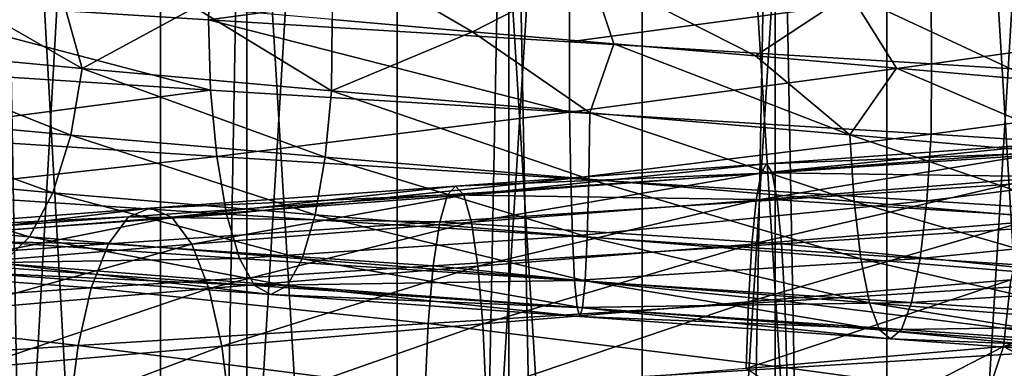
# Model space of a CAD drawing. Header units: metres. Extents: x -109 to 109, y -917 to 389.
# Tile 458 of 656: x -6 to 3, y -419 to -416. Entities that reach past the tile are written whole.
import ezdxf

# ---------------------------------------------------------------- set-up
doc = ezdxf.new("R2010")
doc.units = ezdxf.units.M
doc.layers.add('solid_24503124_XXX_01_SW0001', color=7, linetype='CONTINUOUS')
doc.layers.add('solid_24503124_XXX_01_SW0001_01', color=7, linetype='CONTINUOUS')

msp = doc.modelspace()

# ---------------------------------------------------------------- linework, layer by layer
at = {"layer": 'solid_24503124_XXX_01_SW0001'}
for points in [[(-4.3349, -399, -411.439667), (-4.3349, -434.5, -411.439667), (-6.317186, -434.5, -410.452606)], [(-6.317186, -399, -410.452606), (-4.3349, -399, -411.439667), (-6.317186, -434.5, -410.452606)], [(-6.317186, -399, -390.047394), (-6.317186, -434.5, -390.047394), (-4.3349, -434.5, -389.060333)], [(-4.3349, -399, -389.060333), (-6.317186, -399, -390.047394), (-4.3349, -434.5, -389.060333)], [(-2.204994, -399, -412.045685), (-2.204994, -434.5, -412.045685), (-4.3349, -434.5, -411.439667)], [(-4.3349, -399, -411.439667), (-2.204994, -399, -412.045685), (-4.3349, -434.5, -411.439667)], [(-4.3349, -399, -389.060333), (-4.3349, -434.5, -389.060333), (-2.204994, -434.5, -388.454315)], [(-2.204994, -399, -388.454315), (-4.3349, -399, -389.060333), (-2.204994, -434.5, -388.454315)], [(-2.204994, -434.5, -412.045685), (0, -399, -412.25), (0, -434.5, -412.25)], [(-2.204994, -399, -388.454315), (0, -434.5, -388.25), (0, -399, -388.25)], [(-2.204994, -399, -388.454315), (-2.204994, -434.5, -388.454315), (0, -434.5, -388.25)], [(-2.204994, -399, -412.045685), (0, -399, -412.25), (-2.204994, -434.5, -412.045685)], [(2.204994, -399, -412.045685), (2.204994, -434.5, -412.045685), (0, -434.5, -412.25)], [(0, -399, -412.25), (2.204994, -399, -412.045685), (0, -434.5, -412.25)], [(-5.794521, -410, 11.637158), (-5.795265, -535, 11.636799), (-3.557269, -535, 12.503851)], [(-3.557472, -410, -12.503769), (-3.557269, -535, -12.503851), (-5.795265, -535, -11.636799)], [(-3.557472, -410, -12.503769), (-5.795265, -535, -11.636799), (-5.794586, -410, -11.637126)], [(-5.794521, -410, 11.637158), (-3.557269, -535, 12.503851), (-3.557692, -410, 12.503706)], [(-3.557692, -410, 12.503706), (-3.557269, -535, 12.503851), (-1.199402, -410, 12.944548)], [(-1.199508, -410, -12.944538), (-3.557269, -535, -12.503851), (-3.557472, -410, -12.503769)], [(-1.199402, -410, 12.944548), (-3.557269, -535, 12.503851), (-1.198704, -535, 12.944597)], [(-1.199508, -410, -12.944538), (-1.198704, -535, -12.944597), (-3.557269, -535, -12.503851)], [(1.19961, -410, -12.944529), (-1.198704, -535, -12.944597), (-1.199508, -410, -12.944538)], [(1.19961, -410, -12.944529), (1.198704, -535, -12.944597), (-1.198704, -535, -12.944597)], [(-3.886988, -415.217865, -18.495943), (-3.902922, -415.856476, -18.593575), (-7.041463, -415.657898, -17.647013)], [(-3.886988, -415.217865, -18.495943), (-0.652309, -415.41629, -18.889788), (-3.902922, -415.856476, -18.593575)], [(-2.796176, -415.224121, -13.305395), (-2.790611, -415.85495, -13.207543), (-1.52809, -415.963898, -13.412648)], [(-2.796176, -415.224121, -13.305395), (-1.52809, -415.963898, -13.412648), (-0.469251, -415.422546, -13.588715)], [(-0.652309, -415.41629, -18.889788), (-0.652707, -416.05481, -18.988661), (-3.902922, -415.856476, -18.593575)], [(-0.469251, -415.422546, -13.588715), (-1.52809, -415.963898, -13.412648), (-0.253779, -416.072723, -13.497586)], [(-0.652309, -415.41629, -18.889788), (2.601561, -415.614716, -18.720257), (-0.652707, -416.05481, -18.988661)], [(-7.134891, -416.097687, -11.575807), (-5.04098, -416.296112, -12.629974), (-6.373727, -415.529053, -11.900097)], [(-5.04098, -416.296112, -12.629974), (-5.223292, -415.637634, -12.448581), (-6.373727, -415.529053, -11.900097)], [(2.601561, -415.614716, -18.720257), (2.607398, -416.252594, -18.819218), (-0.652707, -416.05481, -18.988661)], [(-7.041463, -415.657898, -17.647013), (-3.887384, -416.488312, -18.497828), (-7.007232, -416.289886, -17.556339)], [(-7.041463, -415.657898, -17.647013), (-3.902922, -415.856476, -18.593575), (-3.887384, -416.488312, -18.497828)], [(-5.04098, -416.296112, -12.629974), (-4.026139, -415.746185, -12.885207), (-5.223292, -415.637634, -12.448581)], [(-5.04098, -416.296112, -12.629974), (-2.796572, -416.494568, -13.307279), (-4.026139, -415.746185, -12.885207)], [(-2.796572, -416.494568, -13.307279), (-2.790611, -415.85495, -13.207543), (-4.026139, -415.746185, -12.885207)], [(-3.902922, -415.856476, -18.593575), (-0.652376, -416.686737, -18.891712), (-3.887384, -416.488312, -18.497828)], [(-3.902922, -415.856476, -18.593575), (-0.652707, -416.05481, -18.988661), (-0.652376, -416.686737, -18.891712)], [(-2.796572, -416.494568, -13.307279), (-1.52809, -415.963898, -13.412648), (-2.790611, -415.85495, -13.207543)], [(-2.796572, -416.494568, -13.307279), (-0.469317, -416.692993, -13.590638), (-1.52809, -415.963898, -13.412648)], [(-0.469317, -416.692993, -13.590638), (-0.253779, -416.072723, -13.497586), (-1.52809, -415.963898, -13.412648)], [(-0.652707, -416.05481, -18.988661), (2.607398, -416.252594, -18.819218), (-0.652376, -416.686737, -18.891712)], [(-7.281619, -416.696289, -11.813861), (-5.144647, -416.894714, -12.889709), (-7.134891, -416.097687, -11.575807)], [(-5.144647, -416.894714, -12.889709), (-5.04098, -416.296112, -12.629974), (-7.134891, -416.097687, -11.575807)], [(-0.469317, -416.692993, -13.590638), (1.871745, -416.891418, -13.468664), (-0.253779, -416.072723, -13.497586)], [(1.871745, -416.891418, -13.468664), (1.021623, -416.181396, -13.460952), (-0.253779, -416.072723, -13.497586)], [(-7.007232, -416.289886, -17.556339), (-3.887384, -416.488312, -18.497828), (-6.904187, -416.889069, -17.298164)], [(-5.144647, -416.894714, -12.889709), (-2.854083, -417.09314, -13.58094), (-5.04098, -416.296112, -12.629974)], [(-2.854083, -417.09314, -13.58094), (-2.796572, -416.494568, -13.307279), (-5.04098, -416.296112, -12.629974)], [(2.607398, -416.252594, -18.819218), (2.601826, -416.885162, -18.722162), (-0.652376, -416.686737, -18.891712)], [(-3.887384, -416.488312, -18.497828), (-3.830218, -417.087494, -18.225807), (-6.904187, -416.889069, -17.298164)], [(-3.887384, -416.488312, -18.497828), (-0.652376, -416.686737, -18.891712), (-3.830218, -417.087494, -18.225807)], [(-2.854083, -417.09314, -13.58094), (-0.478969, -417.291595, -13.870128), (-2.796572, -416.494568, -13.307279)], [(-0.478969, -417.291595, -13.870128), (-0.469317, -416.692993, -13.590638), (-2.796572, -416.494568, -13.307279)], [(-7.509655, -417.21405, -12.183833), (-5.305761, -417.412476, -13.293372), (-7.281619, -416.696289, -11.813861)], [(-5.305761, -417.412476, -13.293372), (-5.144647, -416.894714, -12.889709), (-7.281619, -416.696289, -11.813861)], [(-0.652376, -416.686737, -18.891712), (-0.642782, -417.28595, -18.613899), (-3.830218, -417.087494, -18.225807)], [(-0.652376, -416.686737, -18.891712), (2.601826, -416.885162, -18.722162), (-0.642782, -417.28595, -18.613899)], [(-0.478969, -417.291595, -13.870128), (1.910237, -417.490021, -13.745646), (-0.469317, -416.692993, -13.590638)], [(1.910237, -417.490021, -13.745646), (1.871745, -416.891418, -13.468664), (-0.469317, -416.692993, -13.590638)], [(-6.904187, -416.889069, -17.298164), (-3.830218, -417.087494, -18.225807), (-6.743599, -417.407837, -16.895819)], [(-5.305761, -417.412476, -13.293372), (-2.943463, -417.610901, -14.006251), (-5.144647, -416.894714, -12.889709)], [(-2.943463, -417.610901, -14.006251), (-2.854083, -417.09314, -13.58094), (-5.144647, -416.894714, -12.889709)], [(2.601826, -416.885162, -18.722162), (2.563565, -417.484375, -18.446844), (-0.642782, -417.28595, -18.613899)], [(-3.830218, -417.087494, -18.225807), (-3.741129, -417.606262, -17.801886), (-6.743599, -417.407837, -16.895819)], [(-3.830218, -417.087494, -18.225807), (-0.642782, -417.28595, -18.613899), (-3.741129, -417.606262, -17.801886)], [(-2.943463, -417.610901, -14.006251), (-0.493968, -417.809357, -14.304495), (-2.854083, -417.09314, -13.58094)], [(-0.493968, -417.809357, -14.304495), (-0.478969, -417.291595, -13.870128), (-2.854083, -417.09314, -13.58094)], [(-7.805434, -417.610535, -12.66371), (-5.514736, -417.80896, -13.81695), (-7.509655, -417.21405, -12.183833)], [(-5.514736, -417.80896, -13.81695), (-5.305761, -417.412476, -13.293372), (-7.509655, -417.21405, -12.183833)], [(-0.642782, -417.28595, -18.613899), (-0.627832, -417.804718, -18.180952), (-3.741129, -417.606262, -17.801886)], [(-0.642782, -417.28595, -18.613899), (2.563565, -417.484375, -18.446844), (-0.627832, -417.804718, -18.180952)], [(-0.493968, -417.809357, -14.304495), (1.97006, -418.007782, -14.176115), (-0.478969, -417.291595, -13.870128)], [(1.97006, -418.007782, -14.176115), (1.910237, -417.490021, -13.745646), (-0.478969, -417.291595, -13.870128)], [(-1.679427, -417.352081, 16.158722), (-4.430083, -417.550507, 15.62997), (-1.753245, -417.432068, 16.868975)], [(-4.23543, -417.632111, 14.943207), (-4.430083, -417.550507, 15.62997), (-1.679427, -417.352081, 16.158722)], [(-1.605635, -417.433685, 15.448727), (-4.23543, -417.632111, 14.943207), (-1.679427, -417.352081, 16.158722)], [(-6.743599, -417.407837, -16.895819), (-3.741129, -417.606262, -17.801886), (-6.535056, -417.805756, -16.373322)], [(-5.514736, -417.80896, -13.81695), (-3.059396, -418.007416, -14.557907), (-5.305761, -417.412476, -13.293372)], [(-3.059396, -418.007416, -14.557907), (-2.943463, -417.610901, -14.006251), (-5.305761, -417.412476, -13.293372)], [(-1.753245, -417.432068, 16.868975), (-4.624806, -417.630493, 16.31698), (-1.821745, -417.673645, 17.528046)], [(-4.430083, -417.550507, 15.62997), (-4.624806, -417.630493, 16.31698), (-1.753245, -417.432068, 16.868975)], [(-4.05495, -417.875305, 14.306448), (-4.23543, -417.632111, 14.943207), (-1.605635, -417.433685, 15.448727)], [(-1.537215, -417.67688, 14.790426), (-4.05495, -417.875305, 14.306448), (-1.605635, -417.433685, 15.448727)], [(-4.430083, -417.550507, 15.62997), (-7.048844, -417.748932, 14.637312), (-4.624806, -417.630493, 16.31698)], [(-6.739126, -417.830536, 13.994165), (-7.048844, -417.748932, 14.637312), (-4.430083, -417.550507, 15.62997)], [(-4.23543, -417.632111, 14.943207), (-6.739126, -417.830536, 13.994165), (-4.430083, -417.550507, 15.62997)], [(2.563565, -417.484375, -18.446844), (2.503937, -418.003143, -18.017782), (-0.627832, -417.804718, -18.180952)], [(-5.760374, -418.050537, -14.432386), (-5.514736, -417.80896, -13.81695), (-7.805434, -417.610535, -12.66371)], [(-4.624806, -417.630493, 16.31698), (-7.358674, -417.828918, 15.280691), (-4.805497, -417.87207, 16.954485)], [(-7.048844, -417.748932, 14.637312), (-7.358674, -417.828918, 15.280691), (-4.624806, -417.630493, 16.31698)], [(-6.451959, -418.07373, 13.397847), (-6.739126, -417.830536, 13.994165), (-4.23543, -417.632111, 14.943207)], [(-3.741129, -417.606262, -17.801886), (-3.625436, -418.004181, -17.251368), (-6.535056, -417.805756, -16.373322)], [(-4.05495, -417.875305, 14.306448), (-6.451959, -418.07373, 13.397847), (-4.23543, -417.632111, 14.943207)], [(-4.624806, -417.630493, 16.31698), (-4.805497, -417.87207, 16.954485), (-1.821745, -417.673645, 17.528046)], [(-3.741129, -417.606262, -17.801886), (-0.627832, -417.804718, -18.180952), (-3.625436, -418.004181, -17.251368)], [(-3.059396, -418.007416, -14.557907), (-0.513424, -418.205841, -14.867897), (-2.943463, -417.610901, -14.006251)], [(-0.513424, -418.205841, -14.867897), (-0.493968, -417.809357, -14.304495), (-2.943463, -417.610901, -14.006251)], [(-1.821745, -417.673645, 17.528046), (-4.805497, -417.87207, 16.954485), (-1.88002, -418.070129, 18.088745)], [(-3.901546, -418.273193, 13.765214), (-4.05495, -417.875305, 14.306448), (-1.537215, -417.67688, 14.790426)], [(-1.47906, -418.074768, 14.230883), (-3.901546, -418.273193, 13.765214), (-1.537215, -417.67688, 14.790426)], [(-7.358674, -417.828918, 15.280691), (-7.646178, -418.070496, 15.877708), (-4.805497, -417.87207, 16.954485)], [(-6.535056, -417.805756, -16.373322), (-3.625436, -418.004181, -17.251368), (-6.289705, -418.04895, -15.758604)], [(-5.760374, -418.050537, -14.432386), (-3.195668, -418.248993, -15.206347), (-5.514736, -417.80896, -13.81695)], [(-3.195668, -418.248993, -15.206347), (-3.059396, -418.007416, -14.557907), (-5.514736, -417.80896, -13.81695)], [(-0.627832, -417.804718, -18.180952), (-0.608416, -418.202606, -17.618711), (-3.625436, -418.004181, -17.251368)], [(-0.627832, -417.804718, -18.180952), (2.503937, -418.003143, -18.017782), (-0.608416, -418.202606, -17.618711)], [(-0.513424, -418.205841, -14.867897), (2.047653, -418.404266, -14.73446), (-0.493968, -417.809357, -14.304495)], [(2.047653, -418.404266, -14.73446), (1.97006, -418.007782, -14.176115), (-0.493968, -417.809357, -14.304495)], [(-4.805497, -417.87207, 16.954485), (-7.646178, -418.070496, 15.877708), (-4.959219, -418.268555, 17.496838)], [(-6.207871, -418.471619, 12.890986), (-6.451959, -418.07373, 13.397847), (-4.05495, -417.875305, 14.306448)], [(-3.901546, -418.273193, 13.765214), (-6.207871, -418.471619, 12.890986), (-4.05495, -417.875305, 14.306448)], [(-4.805497, -417.87207, 16.954485), (-4.959219, -418.268555, 17.496838), (-1.88002, -418.070129, 18.088745)], [(-3.625436, -418.004181, -17.251368), (-3.489323, -418.247375, -16.603685), (-6.289705, -418.04895, -15.758604)], [(-3.625436, -418.004181, -17.251368), (-0.608416, -418.202606, -17.618711), (-3.489323, -418.247375, -16.603685)], [(-3.195668, -418.248993, -15.206347), (-0.536293, -418.447418, -15.530145), (-3.059396, -418.007416, -14.557907)], [(-0.536293, -418.447418, -15.530145), (-0.513424, -418.205841, -14.867897), (-3.059396, -418.007416, -14.557907)], [(2.503937, -418.003143, -18.017782), (2.426504, -418.401031, -17.460587), (-0.608416, -418.202606, -17.618711)], [(-7.646178, -418.070496, 15.877708), (-7.890769, -418.46698, 16.385616), (-4.959219, -418.268555, 17.496838)], [(-6.289705, -418.04895, -15.758604), (-3.489323, -418.247375, -16.603685), (-6.025087, -418.130524, -15.095615)], [(-6.025087, -418.130524, -15.095615), (-3.342522, -418.328979, -15.905143), (-5.760374, -418.050537, -14.432386)], [(-3.342522, -418.328979, -15.905143), (-3.195668, -418.248993, -15.206347), (-5.760374, -418.050537, -14.432386)], [(-1.88002, -418.070129, 18.088745), (-4.959219, -418.268555, 17.496838), (-1.924948, -418.587891, 18.521029)], [(-3.783418, -418.791962, 13.348442), (-3.901546, -418.273193, 13.765214), (-1.47906, -418.074768, 14.230883)], [(-1.434278, -418.593536, 13.800012), (-3.783418, -418.791962, 13.348442), (-1.47906, -418.074768, 14.230883)], [(-3.489323, -418.247375, -16.603685), (-3.342522, -418.328979, -15.905143), (-6.025087, -418.130524, -15.095615)], [(-4.959219, -418.268555, 17.496838), (-7.890769, -418.46698, 16.385616), (-5.077734, -418.786316, 17.914976)], [(-6.019915, -418.990387, 12.500684), (-6.207871, -418.471619, 12.890986), (-3.901546, -418.273193, 13.765214)], [(-3.783418, -418.791962, 13.348442), (-6.019915, -418.990387, 12.500684), (-3.901546, -418.273193, 13.765214)], [(-4.959219, -418.268555, 17.496838), (-5.077734, -418.786316, 17.914976), (-1.924948, -418.587891, 18.521029)], [(-0.608416, -418.202606, -17.618711), (-0.585574, -418.445801, -16.957237), (-3.489323, -418.247375, -16.603685)], [(-3.489323, -418.247375, -16.603685), (-0.585574, -418.445801, -16.957237), (-3.342522, -418.328979, -15.905143)], [(-3.342522, -418.328979, -15.905143), (-0.560938, -418.527405, -16.24382), (-3.195668, -418.248993, -15.206347)], [(-0.560938, -418.527405, -16.24382), (-0.536293, -418.447418, -15.530145), (-3.195668, -418.248993, -15.206347)], [(-0.608416, -418.202606, -17.618711), (2.426504, -418.401031, -17.460587), (-0.585574, -418.445801, -16.957237)], [(-0.536293, -418.447418, -15.530145), (2.13886, -418.645844, -15.390764), (-0.513424, -418.205841, -14.867897)], [(2.13886, -418.645844, -15.390764), (2.047653, -418.404266, -14.73446), (-0.513424, -418.205841, -14.867897)], [(-0.585574, -418.445801, -16.957237), (-0.560938, -418.527405, -16.24382), (-3.342522, -418.328979, -15.905143)], [(2.426504, -418.401031, -17.460587), (2.335404, -418.644226, -16.80505), (-0.585574, -418.445801, -16.957237)], [(-0.585574, -418.445801, -16.957237), (2.335404, -418.644226, -16.80505), (-0.560938, -418.527405, -16.24382)], [(-0.560938, -418.527405, -16.24382), (2.23715, -418.72583, -16.098036), (-0.536293, -418.447418, -15.530145)], [(2.23715, -418.72583, -16.098036), (2.13886, -418.645844, -15.390764), (-0.536293, -418.447418, -15.530145)], [(-7.890769, -418.46698, 16.385616), (-8.079342, -418.984741, 16.777199), (-5.077734, -418.786316, 17.914976)], [(2.335404, -418.644226, -16.80505), (2.23715, -418.72583, -16.098036), (-0.560938, -418.527405, -16.24382)], [(-1.924948, -418.587891, 18.521029), (-5.077734, -418.786316, 17.914976), (-1.953857, -419.186493, 18.799177)], [(-3.707618, -419.391174, 13.08101), (-3.783418, -418.791962, 13.348442), (-1.434278, -418.593536, 13.800012)], [(-1.405543, -419.192749, 13.523532), (-3.707618, -419.391174, 13.08101), (-1.434278, -418.593536, 13.800012)], [(-5.077734, -418.786316, 17.914976), (-8.079342, -418.984741, 16.777199), (-5.153991, -419.384918, 18.184023)], [(-5.899307, -419.5896, 12.250237), (-6.019915, -418.990387, 12.500684), (-3.783418, -418.791962, 13.348442)], [(-3.707618, -419.391174, 13.08101), (-5.899307, -419.5896, 12.250237), (-3.783418, -418.791962, 13.348442)], [(-5.077734, -418.786316, 17.914976), (-5.153991, -419.384918, 18.184023), (-1.953857, -419.186493, 18.799177)], [(-8.079342, -418.984741, 16.777199), (-8.200678, -419.583344, 17.029158), (-5.153991, -419.384918, 18.184023)]]:
    msp.add_3dface(points, dxfattribs=at)
at = {"layer": 'solid_24503124_XXX_01_SW0001_01'}
for points in [[(0, -399, -388.25), (0, -434.5, -388.25), (2.204994, -434.5, -388.454315)], [(2.204994, -399, -388.454315), (0, -399, -388.25), (2.204994, -434.5, -388.454315)], [(2.204994, -399, -388.454315), (2.204994, -434.5, -388.454315), (4.3349, -434.5, -389.060333)], [(4.3349, -399, -389.060333), (2.204994, -399, -388.454315), (4.3349, -434.5, -389.060333)], [(4.3349, -399, -411.439667), (4.3349, -434.5, -411.439667), (2.204994, -434.5, -412.045685)], [(2.204994, -399, -412.045685), (4.3349, -399, -411.439667), (2.204994, -434.5, -412.045685)], [(-1.199402, -410, 12.944548), (-1.198704, -535, 12.944597), (1.198704, -535, 12.944597)], [(-1.199402, -410, 12.944548), (1.198704, -535, 12.944597), (1.199402, -410, 12.944548)], [(1.199402, -410, 12.944548), (1.198704, -535, 12.944597), (3.557269, -535, 12.503851)], [(1.19961, -410, -12.944529), (3.557269, -535, -12.503851), (1.198704, -535, -12.944597)], [(1.199402, -410, 12.944548), (3.557269, -535, 12.503851), (3.557692, -410, 12.503706)], [(3.557568, -410, -12.503741), (3.557269, -535, -12.503851), (1.19961, -410, -12.944529)], [(-0.469251, -415.422546, -13.588715), (-0.253779, -416.072723, -13.497586), (1.021623, -416.181396, -13.460952)], [(-0.469251, -415.422546, -13.588715), (1.021623, -416.181396, -13.460952), (1.87148, -415.620972, -13.466759)], [(2.601561, -415.614716, -18.720257), (5.778665, -415.813141, -17.995592), (2.607398, -416.252594, -18.819218)], [(1.87148, -415.620972, -13.466759), (1.021623, -416.181396, -13.460952), (2.291537, -416.290405, -13.303241)], [(1.87148, -415.620972, -13.466759), (2.291537, -416.290405, -13.303241), (3.540513, -416.399384, -13.026772)], [(1.87148, -415.620972, -13.466759), (3.540513, -416.399384, -13.026772), (4.156989, -415.819397, -12.945458)], [(5.778665, -415.813141, -17.995592), (5.809023, -416.451508, -18.08964), (2.607398, -416.252594, -18.819218)], [(1.871745, -416.891418, -13.468664), (2.291537, -416.290405, -13.303241), (1.021623, -416.181396, -13.460952)], [(1.871745, -416.891418, -13.468664), (4.157577, -417.089844, -12.94729), (2.291537, -416.290405, -13.303241)], [(4.157577, -417.089844, -12.94729), (3.540513, -416.399384, -13.026772), (2.291537, -416.290405, -13.303241)], [(2.607398, -416.252594, -18.819218), (5.809023, -416.451508, -18.08964), (2.601826, -416.885162, -18.722162)], [(5.809023, -416.451508, -18.08964), (5.779253, -417.083588, -17.997425), (2.601826, -416.885162, -18.722162)], [(4.243077, -417.688446, -13.21355), (4.157577, -417.089844, -12.94729), (1.871745, -416.891418, -13.468664)], [(1.910237, -417.490021, -13.745646), (4.243077, -417.688446, -13.21355), (1.871745, -416.891418, -13.468664)], [(2.601826, -416.885162, -18.722162), (5.779253, -417.083588, -17.997425), (2.563565, -417.484375, -18.446844)], [(1.071474, -417.235229, 15.495208), (1.120717, -417.153625, 16.20734), (3.88787, -416.9552, 15.773372)], [(3.717041, -417.036804, 15.080308), (1.071474, -417.235229, 15.495208), (3.88787, -416.9552, 15.773372)], [(3.88787, -416.9552, 15.773372), (1.120717, -417.153625, 16.20734), (4.05876, -417.035187, 16.466686)], [(1.025817, -417.478424, 14.834927), (1.071474, -417.235229, 15.495208), (3.717041, -417.036804, 15.080308)], [(3.558651, -417.279999, 14.437707), (1.025817, -417.478424, 14.834927), (3.717041, -417.036804, 15.080308)], [(1.120717, -417.153625, 16.20734), (1.169978, -417.233612, 16.919729), (4.05876, -417.035187, 16.466686)], [(4.05876, -417.035187, 16.466686), (1.169978, -417.233612, 16.919729), (4.217336, -417.276764, 17.110039)], [(5.779253, -417.083588, -17.997425), (5.694267, -417.6828, -17.732763), (2.563565, -417.484375, -18.446844)], [(1.120717, -417.153625, 16.20734), (-1.679427, -417.352081, 16.158722), (1.169978, -417.233612, 16.919729)], [(-1.605635, -417.433685, 15.448727), (-1.679427, -417.352081, 16.158722), (1.120717, -417.153625, 16.20734)], [(1.071474, -417.235229, 15.495208), (-1.605635, -417.433685, 15.448727), (1.120717, -417.153625, 16.20734)], [(1.169978, -417.233612, 16.919729), (-1.753245, -417.432068, 16.868975), (1.215689, -417.47522, 17.580782)], [(-1.679427, -417.352081, 16.158722), (-1.753245, -417.432068, 16.868975), (1.169978, -417.233612, 16.919729)], [(-1.537215, -417.67688, 14.790426), (-1.605635, -417.433685, 15.448727), (1.071474, -417.235229, 15.495208)], [(1.025817, -417.478424, 14.834927), (-1.537215, -417.67688, 14.790426), (1.071474, -417.235229, 15.495208)], [(0.987009, -417.876343, 14.2737), (1.025817, -417.478424, 14.834927), (3.558651, -417.279999, 14.437707)], [(3.424022, -417.677887, 13.891507), (0.987009, -417.876343, 14.2737), (3.558651, -417.279999, 14.437707)], [(1.169978, -417.233612, 16.919729), (1.215689, -417.47522, 17.580782), (4.217336, -417.276764, 17.110039)], [(4.217336, -417.276764, 17.110039), (1.215689, -417.47522, 17.580782), (4.352243, -417.673248, 17.657368)], [(-1.753245, -417.432068, 16.868975), (-1.821745, -417.673645, 17.528046), (1.215689, -417.47522, 17.580782)], [(1.215689, -417.47522, 17.580782), (-1.821745, -417.673645, 17.528046), (1.254578, -417.871704, 18.143169)], [(1.215689, -417.47522, 17.580782), (1.254578, -417.871704, 18.143169), (4.352243, -417.673248, 17.657368)], [(-1.47906, -418.074768, 14.230883), (-1.537215, -417.67688, 14.790426), (1.025817, -417.478424, 14.834927)], [(0.987009, -417.876343, 14.2737), (-1.47906, -418.074768, 14.230883), (1.025817, -417.478424, 14.834927)], [(4.375956, -418.206207, -13.627356), (4.243077, -417.688446, -13.21355), (1.910237, -417.490021, -13.745646)], [(1.97006, -418.007782, -14.176115), (4.375956, -418.206207, -13.627356), (1.910237, -417.490021, -13.745646)], [(2.563565, -417.484375, -18.446844), (5.694267, -417.6828, -17.732763), (2.503937, -418.003143, -18.017782)], [(-1.821745, -417.673645, 17.528046), (-1.88002, -418.070129, 18.088745), (1.254578, -417.871704, 18.143169)], [(0.957125, -418.395111, 13.841532), (0.987009, -417.876343, 14.2737), (3.424022, -417.677887, 13.891507)], [(3.320352, -418.196686, 13.470911), (0.957125, -418.395111, 13.841532), (3.424022, -417.677887, 13.891507)], [(4.352243, -417.673248, 17.657368), (1.254578, -417.871704, 18.143169), (4.456253, -418.19101, 18.079342)], [(5.694267, -417.6828, -17.732763), (5.561821, -418.201569, -17.320311), (2.503937, -418.003143, -18.017782)], [(1.254578, -417.871704, 18.143169), (-1.88002, -418.070129, 18.088745), (1.284559, -418.389465, 18.576754)], [(-1.434278, -418.593536, 13.800012), (-1.47906, -418.074768, 14.230883), (0.987009, -417.876343, 14.2737)], [(0.957125, -418.395111, 13.841532), (-1.434278, -418.593536, 13.800012), (0.987009, -417.876343, 14.2737)], [(1.254578, -417.871704, 18.143169), (1.284559, -418.389465, 18.576754), (4.456253, -418.19101, 18.079342)], [(4.548309, -418.602692, -14.164087), (4.375956, -418.206207, -13.627356), (1.97006, -418.007782, -14.176115)], [(2.047653, -418.404266, -14.73446), (4.548309, -418.602692, -14.164087), (1.97006, -418.007782, -14.176115)], [(2.503937, -418.003143, -18.017782), (5.561821, -418.201569, -17.320311), (2.426504, -418.401031, -17.460587)], [(3.25383, -418.795868, 13.201025), (3.320352, -418.196686, 13.470911), (5.584967, -417.99823, 12.701159)], [(5.473074, -418.597443, 12.446695), (3.25383, -418.795868, 13.201025), (5.584967, -417.99823, 12.701159)], [(-1.88002, -418.070129, 18.088745), (-1.924948, -418.587891, 18.521029), (1.284559, -418.389465, 18.576754)], [(0.937949, -418.994293, 13.56422), (0.957125, -418.395111, 13.841532), (3.320352, -418.196686, 13.470911)], [(3.25383, -418.795868, 13.201025), (0.937949, -418.994293, 13.56422), (3.320352, -418.196686, 13.470911)], [(4.456253, -418.19101, 18.079342), (1.284559, -418.389465, 18.576754), (4.523177, -418.789612, 18.350859)], [(5.561821, -418.201569, -17.320311), (5.389824, -418.599457, -16.784685), (2.426504, -418.401031, -17.460587)], [(1.284559, -418.389465, 18.576754), (-1.924948, -418.587891, 18.521029), (1.303851, -418.988068, 18.85574)], [(-1.405543, -419.192749, 13.523532), (-1.434278, -418.593536, 13.800012), (0.957125, -418.395111, 13.841532)], [(0.937949, -418.994293, 13.56422), (-1.405543, -419.192749, 13.523532), (0.957125, -418.395111, 13.841532)], [(1.284559, -418.389465, 18.576754), (1.303851, -418.988068, 18.85574), (4.523177, -418.789612, 18.350859)], [(4.750901, -418.844269, -14.794986), (4.548309, -418.602692, -14.164087), (2.047653, -418.404266, -14.73446)], [(2.13886, -418.645844, -15.390764), (4.750901, -418.844269, -14.794986), (2.047653, -418.404266, -14.73446)], [(2.426504, -418.401031, -17.460587), (5.389824, -418.599457, -16.784685), (2.335404, -418.644226, -16.80505)], [(-1.924948, -418.587891, 18.521029), (-1.953857, -419.186493, 18.799177), (1.303851, -418.988068, 18.85574)], [(5.389824, -418.599457, -16.784685), (5.187469, -418.842651, -16.154524), (2.335404, -418.644226, -16.80505)], [(5.473074, -418.597443, 12.446695), (4.270405, -419.335785, 12.806462), (3.25383, -418.795868, 13.201025)], [(4.969224, -418.924255, -15.474877), (4.750901, -418.844269, -14.794986), (2.13886, -418.645844, -15.390764)], [(2.23715, -418.72583, -16.098036), (4.969224, -418.924255, -15.474877), (2.13886, -418.645844, -15.390764)], [(2.335404, -418.644226, -16.80505), (5.187469, -418.842651, -16.154524), (2.23715, -418.72583, -16.098036)], [(3.25383, -418.795868, 13.201025), (1.779631, -419.553772, 13.381488), (0.937949, -418.994293, 13.56422)], [(4.523177, -418.789612, 18.350859), (1.303851, -418.988068, 18.85574), (4.544806, -419.428101, 18.447306)], [(3.25383, -418.795868, 13.201025), (3.039556, -419.444702, 13.15252), (1.779631, -419.553772, 13.381488)], [(5.187469, -418.842651, -16.154524), (4.969224, -418.924255, -15.474877), (2.23715, -418.72583, -16.098036)], [(3.25383, -418.795868, 13.201025), (4.270405, -419.335785, 12.806462), (3.039556, -419.444702, 13.15252)], [(1.303851, -418.988068, 18.85574), (-1.953857, -419.186493, 18.799177), (1.305051, -419.62674, 18.95472)], [(1.303851, -418.988068, 18.85574), (1.305051, -419.62674, 18.95472), (4.544806, -419.428101, 18.447306)]]:
    msp.add_3dface(points, dxfattribs=at)

doc.saveas('drawing.dxf')
